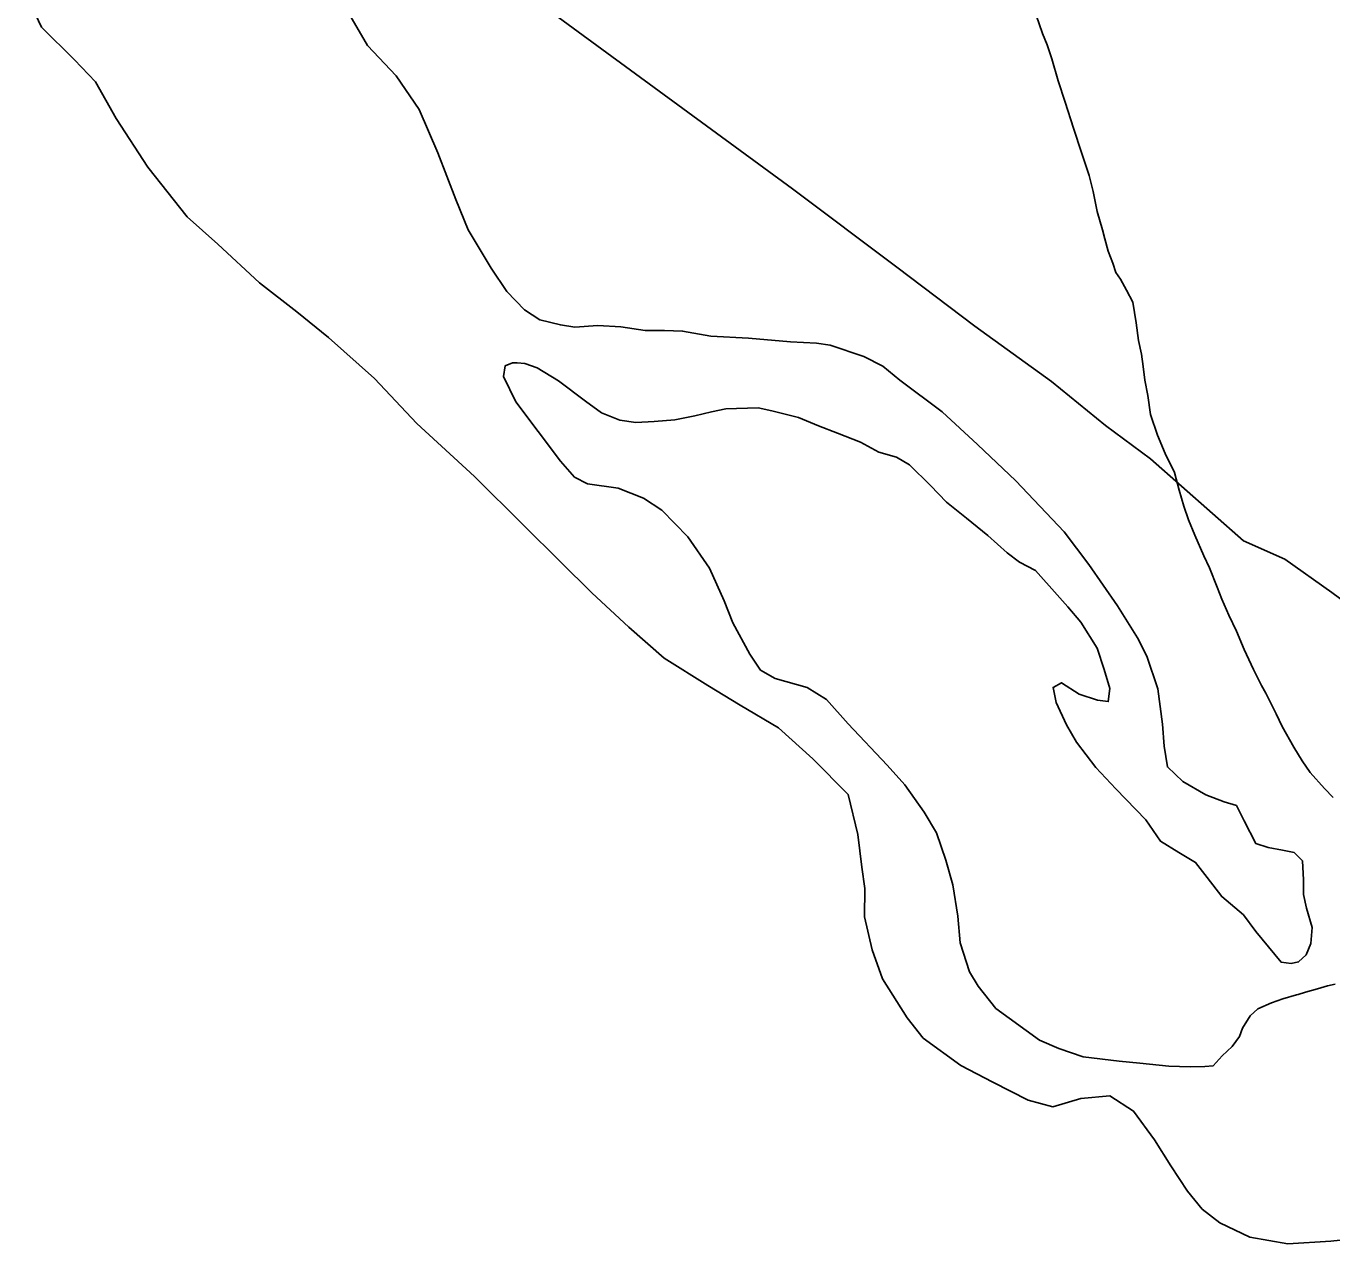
# Model space of a CAD drawing. Extents: x -939622 to -934245, y 1383184 to 1385301.
# Drawn here: x -936322.51 to -936317.39, y 1384598.93 to 1384603.71 of the extents above; entities that cross this region are included whole.
import ezdxf

# ---------------------------------------------------------------- set-up
doc = ezdxf.new("R2010")
doc.units = 0
doc.layers.add('Level 2', color=7, linetype='Continuous')
doc.layers.add('Level 9', color=7, linetype='Continuous')

msp = doc.modelspace()

# ---------------------------------------------------------------- linework, layer by layer
at = {"layer": 'Level 2'}
for points in [[(-936321.0014, 1384604.1674), (-936319.507, 1384603.0705), (-936319.098, 1384602.7643), (-936318.7913, 1384602.5324), (-936318.4906, 1384602.3154), (-936318.28, 1384602.1429), (-936318.1028, 1384602.0128)], [(-936321.0014, 1384604.1674), (-936319.507, 1384603.0705), (-936319.098, 1384602.7643), (-936318.7913, 1384602.5324), (-936318.4906, 1384602.3154), (-936318.28, 1384602.1429), (-936318.1028, 1384602.0128)], [(-936318.1028, 1384602.0128), (-936317.7384, 1384601.6905), (-936317.5763, 1384601.6196), (-936317.3929, 1384601.4889), (-936317.1554, 1384601.3135), (-936316.7494, 1384601.0103), (-936316.4542, 1384600.7153), (-936316.4508, 1384600.7064)], [(-936318.1028, 1384602.0128), (-936317.7384, 1384601.6905), (-936317.5763, 1384601.6196), (-936317.3929, 1384601.4889), (-936317.1554, 1384601.3135), (-936316.7494, 1384601.0103), (-936316.4542, 1384600.7153), (-936316.4508, 1384600.7064)]]:
    msp.add_lwpolyline(points, dxfattribs=at)
at = {"layer": 'Level 9'}
for points in [[(-936321.314, 1384603.8784), (-936321.1717, 1384603.6333), (-936321.0601, 1384603.5141), (-936320.9694, 1384603.3827), (-936320.8964, 1384603.2122), (-936320.8263, 1384603.0296), (-936320.7776, 1384602.91), (-936320.6868, 1384602.7606), (-936320.6263, 1384602.668), (-936320.5569, 1384602.5965), (-936320.4968, 1384602.5579), (-936320.4159, 1384602.5374), (-936320.359, 1384602.5288), (-936320.2692, 1384602.5354), (-936320.1794, 1384602.5301), (-936320.0835, 1384602.5157), (-936320.0087, 1384602.5162), (-936319.9369, 1384602.5137), (-936319.826, 1384602.4935), (-936319.6793, 1384602.4855), (-936319.5146, 1384602.4717), (-936319.4128, 1384602.4664), (-936319.3589, 1384602.4577), (-936319.2269, 1384602.4137)], [(-936321.314, 1384603.8784), (-936321.1717, 1384603.6333), (-936321.0601, 1384603.5141), (-936320.9694, 1384603.3827), (-936320.8964, 1384603.2122), (-936320.8263, 1384603.0296), (-936320.7776, 1384602.91), (-936320.6868, 1384602.7606), (-936320.6263, 1384602.668), (-936320.5569, 1384602.5965), (-936320.4968, 1384602.5579), (-936320.4159, 1384602.5374), (-936320.359, 1384602.5288), (-936320.2692, 1384602.5354), (-936320.1794, 1384602.5301), (-936320.0835, 1384602.5157), (-936320.0087, 1384602.5162), (-936319.9369, 1384602.5137), (-936319.826, 1384602.4935), (-936319.6793, 1384602.4855), (-936319.5146, 1384602.4717), (-936319.4128, 1384602.4664), (-936319.3589, 1384602.4577), (-936319.2269, 1384602.4137)], [(-936322.5102, 1384603.8331), (-936322.4495, 1384603.7045), (-936322.32, 1384603.5764), (-936322.2386, 1384603.49), (-936322.1569, 1384603.3465), (-936322.0329, 1384603.1554), (-936321.879, 1384602.9614), (-936321.7586, 1384602.8542), (-936321.596, 1384602.7023), (-936321.4487, 1384602.5893), (-936321.3253, 1384602.4882), (-936321.1447, 1384602.3274), (-936320.9789, 1384602.1515), (-936320.7531, 1384601.943), (-936320.5604, 1384601.7524), (-936320.4158, 1384601.6093), (-936320.2923, 1384601.4872), (-936320.1478, 1384601.3532), (-936320.0093, 1384601.2311), (-936319.838, 1384601.1243), (-936319.7118, 1384601.0471), (-936319.5616, 1384600.9581), (-936319.4262, 1384600.8361), (-936319.2876, 1384600.696), (-936319.2507, 1384600.5403), (-936319.2348, 1384600.4114), (-936319.2223, 1384600.3274), (-936319.2245, 1384600.2164), (-936319.1938, 1384600.0876), (-936319.1541, 1384599.9739), (-936319.0573, 1384599.8216), (-936318.994, 1384599.741), (-936318.8466, 1384599.634), (-936318.7205, 1384599.5688), (-936318.5824, 1384599.4978), (-936318.4865, 1384599.4714), (-936318.376, 1384599.5052), (-936318.2624, 1384599.515), (-936318.1692, 1384599.4556), (-936318.0877, 1384599.3421), (-936318.0241, 1384599.2406), (-936317.9577, 1384599.142), (-936317.9003, 1384599.0704), (-936317.8311, 1384599.0169), (-936317.7141, 1384598.9607), (-936317.5643, 1384598.9347), (-936317.3968, 1384598.9448), (-936317.3101, 1384598.9544)], [(-936322.5102, 1384603.8331), (-936322.4495, 1384603.7045), (-936322.32, 1384603.5764), (-936322.2386, 1384603.49), (-936322.1569, 1384603.3465), (-936322.0329, 1384603.1554), (-936321.879, 1384602.9614), (-936321.7586, 1384602.8542), (-936321.596, 1384602.7023), (-936321.4487, 1384602.5893), (-936321.3253, 1384602.4882), (-936321.1447, 1384602.3274), (-936320.9789, 1384602.1515), (-936320.7531, 1384601.943), (-936320.5604, 1384601.7524), (-936320.4158, 1384601.6093), (-936320.2923, 1384601.4872), (-936320.1478, 1384601.3532), (-936320.0093, 1384601.2311), (-936319.838, 1384601.1243), (-936319.7118, 1384601.0471), (-936319.5616, 1384600.9581), (-936319.4262, 1384600.8361), (-936319.2876, 1384600.696), (-936319.2507, 1384600.5403), (-936319.2348, 1384600.4114), (-936319.2223, 1384600.3274), (-936319.2245, 1384600.2164), (-936319.1938, 1384600.0876), (-936319.1541, 1384599.9739), (-936319.0573, 1384599.8216), (-936318.994, 1384599.741), (-936318.8466, 1384599.634), (-936318.7205, 1384599.5688), (-936318.5824, 1384599.4978), (-936318.4865, 1384599.4714), (-936318.376, 1384599.5052), (-936318.2624, 1384599.515), (-936318.1692, 1384599.4556), (-936318.0877, 1384599.3421), (-936318.0241, 1384599.2406), (-936317.9577, 1384599.142), (-936317.9003, 1384599.0704), (-936317.8311, 1384599.0169), (-936317.7141, 1384598.9607), (-936317.5643, 1384598.9347), (-936317.3968, 1384598.9448), (-936317.3101, 1384598.9544)], [(-936318.5511, 1384603.752), (-936318.5267, 1384603.6802), (-936318.5084, 1384603.6353), (-936318.4901, 1384603.5814), (-936318.4656, 1384603.4946), (-936318.4381, 1384603.4108), (-936318.4045, 1384603.309), (-936318.3739, 1384603.2132), (-936318.3434, 1384603.1234), (-936318.328, 1384603.0605), (-936318.3126, 1384602.9826), (-936318.2911, 1384602.9108), (-936318.2819, 1384602.8749), (-936318.2696, 1384602.8269), (-936318.2513, 1384602.7791), (-936318.2391, 1384602.7431), (-936318.221, 1384602.7163), (-936318.1968, 1384602.6744), (-936318.1725, 1384602.6266), (-936318.16, 1384602.5457), (-936318.1506, 1384602.4767), (-936318.1382, 1384602.4228), (-936318.1319, 1384602.3749), (-936318.1256, 1384602.3209), (-936318.1132, 1384602.261), (-936318.1037, 1384602.1861), (-936318.0763, 1384602.1052), (-936318.0459, 1384602.0335)], [(-936318.5511, 1384603.752), (-936318.5267, 1384603.6802), (-936318.5084, 1384603.6353), (-936318.4901, 1384603.5814), (-936318.4656, 1384603.4946), (-936318.4381, 1384603.4108), (-936318.4045, 1384603.309), (-936318.3739, 1384603.2132), (-936318.3434, 1384603.1234), (-936318.328, 1384603.0605), (-936318.3126, 1384602.9826), (-936318.2911, 1384602.9108), (-936318.2819, 1384602.8749), (-936318.2696, 1384602.8269), (-936318.2513, 1384602.7791), (-936318.2391, 1384602.7431), (-936318.221, 1384602.7163), (-936318.1968, 1384602.6744), (-936318.1725, 1384602.6266), (-936318.16, 1384602.5457), (-936318.1506, 1384602.4767), (-936318.1382, 1384602.4228), (-936318.1319, 1384602.3749), (-936318.1256, 1384602.3209), (-936318.1132, 1384602.261), (-936318.1037, 1384602.1861), (-936318.0763, 1384602.1052), (-936318.0459, 1384602.0335)], [(-936319.2269, 1384602.4137), (-936319.1518, 1384602.3752), (-936319.0856, 1384602.3216), (-936318.9201, 1384602.1968), (-936318.7816, 1384602.0687), (-936318.6309, 1384601.9257), (-936318.441, 1384601.726), (-936318.3444, 1384601.5977), (-936318.2325, 1384601.4364), (-936318.1538, 1384601.311), (-936318.1174, 1384601.2392), (-936318.0746, 1384601.1105), (-936318.0557, 1384600.9726), (-936318.0491, 1384600.8856), (-936318.0366, 1384600.8047), (-936317.9763, 1384600.7481), (-936317.8862, 1384600.6947), (-936317.8142, 1384600.6682), (-936317.7662, 1384600.6536), (-936317.7359, 1384600.5938), (-936317.6903, 1384600.5041), (-936317.6424, 1384600.4894), (-936317.5854, 1384600.4778), (-936317.5405, 1384600.4691), (-936317.5073, 1384600.4363), (-936317.5038, 1384600.3614), (-936317.5034, 1384600.3044), (-936317.4911, 1384600.2504), (-936317.4696, 1384600.1756), (-936317.4751, 1384600.1125), (-936317.4928, 1384600.0674), (-936317.5225, 1384600.0402), (-936317.5524, 1384600.034), (-936317.5914, 1384600.0397), (-936317.6909, 1384600.159), (-936317.7393, 1384600.2247), (-936317.8236, 1384600.2961), (-936317.881, 1384600.3707), (-936317.9263, 1384600.4304), (-936317.9924, 1384600.469), (-936318.0645, 1384600.5135), (-936318.1219, 1384600.5971), (-936318.2395, 1384600.7193), (-936318.3179, 1384600.8028), (-936318.3934, 1384600.9013), (-936318.4328, 1384600.97), (-936318.4723, 1384601.0567), (-936318.4847, 1384601.1166), (-936318.4519, 1384601.1349), (-936318.3827, 1384601.0904), (-936318.3108, 1384601.0668), (-936318.2688, 1384601.0611), (-936318.2632, 1384601.1122), (-936318.2846, 1384601.187), (-936318.3122, 1384601.2709), (-936318.3757, 1384601.3724), (-936318.427, 1384601.4321), (-936318.4692, 1384601.4798), (-936318.5537, 1384601.5752), (-936318.6168, 1384601.6078), (-936318.6649, 1384601.6435), (-936318.7402, 1384601.7119), (-936318.8245, 1384601.7804), (-936318.9027, 1384601.8428), (-936318.966, 1384601.9084), (-936319.0474, 1384601.9889), (-936319.0985, 1384602.0185), (-936319.1674, 1384602.039), (-936319.2395, 1384602.0775), (-936319.3296, 1384602.1129), (-936319.4046, 1384602.1424), (-936319.4826, 1384602.1749), (-936319.5875, 1384602.2011), (-936319.6415, 1384602.2128), (-936319.7672, 1384602.2089), (-936319.8239, 1384602.1965), (-936319.8897, 1384602.181), (-936319.9674, 1384602.1655), (-936320.0481, 1384602.1589), (-936320.1199, 1384602.1554), (-936320.1828, 1384602.164), (-936320.2549, 1384602.1935), (-936320.318, 1384602.2381), (-936320.4233, 1384602.3184), (-936320.5075, 1384602.3688), (-936320.5555, 1384602.3864), (-936320.5854, 1384602.3892), (-936320.6034, 1384602.3891), (-936320.6332, 1384602.3769), (-936320.6389, 1384602.3349), (-936320.5904, 1384602.2362), (-936320.4152, 1384602.0034), (-936320.3609, 1384601.9407), (-936320.3098, 1384601.9141), (-936320.19, 1384601.8969), (-936320.0909, 1384601.8586), (-936320.0188, 1384601.8111), (-936319.9163, 1384601.7068), (-936319.8317, 1384601.5844), (-936319.7739, 1384601.4558), (-936319.7404, 1384601.369)], [(-936319.2269, 1384602.4137), (-936319.1518, 1384602.3752), (-936319.0856, 1384602.3216), (-936318.9201, 1384602.1968), (-936318.7816, 1384602.0687), (-936318.6309, 1384601.9257), (-936318.441, 1384601.726), (-936318.3444, 1384601.5977), (-936318.2325, 1384601.4364), (-936318.1538, 1384601.311), (-936318.1174, 1384601.2392), (-936318.0746, 1384601.1105), (-936318.0557, 1384600.9726), (-936318.0491, 1384600.8856), (-936318.0366, 1384600.8047), (-936317.9763, 1384600.7481), (-936317.8862, 1384600.6947), (-936317.8142, 1384600.6682), (-936317.7662, 1384600.6536), (-936317.7359, 1384600.5938), (-936317.6903, 1384600.5041), (-936317.6424, 1384600.4894), (-936317.5854, 1384600.4778), (-936317.5405, 1384600.4691), (-936317.5073, 1384600.4363), (-936317.5038, 1384600.3614), (-936317.5034, 1384600.3044), (-936317.4911, 1384600.2504), (-936317.4696, 1384600.1756), (-936317.4751, 1384600.1125), (-936317.4928, 1384600.0674), (-936317.5225, 1384600.0402), (-936317.5524, 1384600.034), (-936317.5914, 1384600.0397), (-936317.6909, 1384600.159), (-936317.7393, 1384600.2247), (-936317.8236, 1384600.2961), (-936317.881, 1384600.3707), (-936317.9263, 1384600.4304), (-936317.9924, 1384600.469), (-936318.0645, 1384600.5135), (-936318.1219, 1384600.5971), (-936318.2395, 1384600.7193), (-936318.3179, 1384600.8028), (-936318.3934, 1384600.9013), (-936318.4328, 1384600.97), (-936318.4723, 1384601.0567), (-936318.4847, 1384601.1166), (-936318.4519, 1384601.1349), (-936318.3827, 1384601.0904), (-936318.3108, 1384601.0668), (-936318.2688, 1384601.0611), (-936318.2632, 1384601.1122), (-936318.2846, 1384601.187), (-936318.3122, 1384601.2709), (-936318.3757, 1384601.3724), (-936318.427, 1384601.4321), (-936318.4692, 1384601.4798), (-936318.5537, 1384601.5752), (-936318.6168, 1384601.6078), (-936318.6649, 1384601.6435), (-936318.7402, 1384601.7119), (-936318.8245, 1384601.7804), (-936318.9027, 1384601.8428), (-936318.966, 1384601.9084), (-936319.0474, 1384601.9889), (-936319.0985, 1384602.0185), (-936319.1674, 1384602.039), (-936319.2395, 1384602.0775), (-936319.3296, 1384602.1129), (-936319.4046, 1384602.1424), (-936319.4826, 1384602.1749), (-936319.5875, 1384602.2011), (-936319.6415, 1384602.2128), (-936319.7672, 1384602.2089), (-936319.8239, 1384602.1965), (-936319.8897, 1384602.181), (-936319.9674, 1384602.1655), (-936320.0481, 1384602.1589), (-936320.1199, 1384602.1554), (-936320.1828, 1384602.164), (-936320.2549, 1384602.1935), (-936320.318, 1384602.2381), (-936320.4233, 1384602.3184), (-936320.5075, 1384602.3688), (-936320.5555, 1384602.3864), (-936320.5854, 1384602.3892), (-936320.6034, 1384602.3891), (-936320.6332, 1384602.3769), (-936320.6389, 1384602.3349), (-936320.5904, 1384602.2362), (-936320.4152, 1384602.0034), (-936320.3609, 1384601.9407), (-936320.3098, 1384601.9141), (-936320.19, 1384601.8969), (-936320.0909, 1384601.8586), (-936320.0188, 1384601.8111), (-936319.9163, 1384601.7068), (-936319.8317, 1384601.5844), (-936319.7739, 1384601.4558), (-936319.7404, 1384601.369)], [(-936318.0459, 1384602.0335), (-936318.0095, 1384601.9587), (-936317.9911, 1384601.8898), (-936317.9727, 1384601.827), (-936317.9544, 1384601.7731), (-936317.93, 1384601.7132), (-936317.8936, 1384601.6325), (-936317.8723, 1384601.5846), (-936317.8419, 1384601.5098), (-936317.8236, 1384601.462), (-936317.7963, 1384601.3991), (-936317.7659, 1384601.3364), (-936317.7355, 1384601.2646), (-936317.6991, 1384601.1868), (-936317.6687, 1384601.124), (-936317.6506, 1384601.0941), (-936317.6112, 1384601.0134), (-936317.5869, 1384600.9626), (-936317.5415, 1384600.8819), (-936317.5082, 1384600.8281), (-936317.478, 1384600.7833), (-936317.4207, 1384600.7207), (-936317.3875, 1384600.6849)], [(-936318.0459, 1384602.0335), (-936318.0095, 1384601.9587), (-936317.9911, 1384601.8898), (-936317.9727, 1384601.827), (-936317.9544, 1384601.7731), (-936317.93, 1384601.7132), (-936317.8936, 1384601.6325), (-936317.8723, 1384601.5846), (-936317.8419, 1384601.5098), (-936317.8236, 1384601.462), (-936317.7963, 1384601.3991), (-936317.7659, 1384601.3364), (-936317.7355, 1384601.2646), (-936317.6991, 1384601.1868), (-936317.6687, 1384601.124), (-936317.6506, 1384601.0941), (-936317.6112, 1384601.0134), (-936317.5869, 1384600.9626), (-936317.5415, 1384600.8819), (-936317.5082, 1384600.8281), (-936317.478, 1384600.7833), (-936317.4207, 1384600.7207), (-936317.3875, 1384600.6849)], [(-936319.7404, 1384601.369), (-936319.6737, 1384601.2464), (-936319.6314, 1384601.1837), (-936319.5743, 1384601.1511), (-936319.4483, 1384601.116), (-936319.3732, 1384601.0685), (-936319.2887, 1384600.9731), (-936319.135, 1384600.8121), (-936319.0656, 1384600.7346), (-936318.9901, 1384600.6271), (-936318.9416, 1384600.5464), (-936318.905, 1384600.4387), (-936318.8774, 1384600.3428), (-936318.8585, 1384600.2199), (-936318.8488, 1384600.115), (-936318.8121, 1384600.0012), (-936318.7788, 1384599.9445), (-936318.7094, 1384599.8579), (-936318.5379, 1384599.7331), (-936318.4629, 1384599.7006), (-936318.3669, 1384599.6683), (-936318.2261, 1384599.6513), (-936318.1453, 1384599.6428), (-936318.0315, 1384599.6316), (-936317.9476, 1384599.6292), (-936317.8908, 1384599.6296), (-936317.8579, 1384599.6328), (-936317.8222, 1384599.6721), (-936317.7836, 1384599.7083), (-936317.7539, 1384599.7476), (-936317.7422, 1384599.7806), (-936317.7126, 1384599.8288), (-936317.6829, 1384599.8561), (-936317.6292, 1384599.8804), (-936317.5844, 1384599.8957), (-936317.5306, 1384599.9111), (-936317.5249, 1384599.9124)], [(-936319.7404, 1384601.369), (-936319.6737, 1384601.2464), (-936319.6314, 1384601.1837), (-936319.5743, 1384601.1511), (-936319.4483, 1384601.116), (-936319.3732, 1384601.0685), (-936319.2887, 1384600.9731), (-936319.135, 1384600.8121), (-936319.0656, 1384600.7346), (-936318.9901, 1384600.6271), (-936318.9416, 1384600.5464), (-936318.905, 1384600.4387), (-936318.8774, 1384600.3428), (-936318.8585, 1384600.2199), (-936318.8488, 1384600.115), (-936318.8121, 1384600.0012), (-936318.7788, 1384599.9445), (-936318.7094, 1384599.8579), (-936318.5379, 1384599.7331), (-936318.4629, 1384599.7006), (-936318.3669, 1384599.6683), (-936318.2261, 1384599.6513), (-936318.1453, 1384599.6428), (-936318.0315, 1384599.6316), (-936317.9476, 1384599.6292), (-936317.8908, 1384599.6296), (-936317.8579, 1384599.6328), (-936317.8222, 1384599.6721), (-936317.7836, 1384599.7083), (-936317.7539, 1384599.7476), (-936317.7422, 1384599.7806), (-936317.7126, 1384599.8288), (-936317.6829, 1384599.8561), (-936317.6292, 1384599.8804), (-936317.5844, 1384599.8957), (-936317.5306, 1384599.9111), (-936317.5249, 1384599.9124)], [(-936317.3796, 1384599.953), (-936317.4095, 1384599.9468), (-936317.4483, 1384599.9345), (-936317.4961, 1384599.9222), (-936317.5249, 1384599.9124)], [(-936317.3796, 1384599.953), (-936317.4095, 1384599.9468), (-936317.4483, 1384599.9345), (-936317.4961, 1384599.9222), (-936317.5249, 1384599.9124)]]:
    msp.add_lwpolyline(points, dxfattribs=at)

doc.saveas('drawing.dxf')
